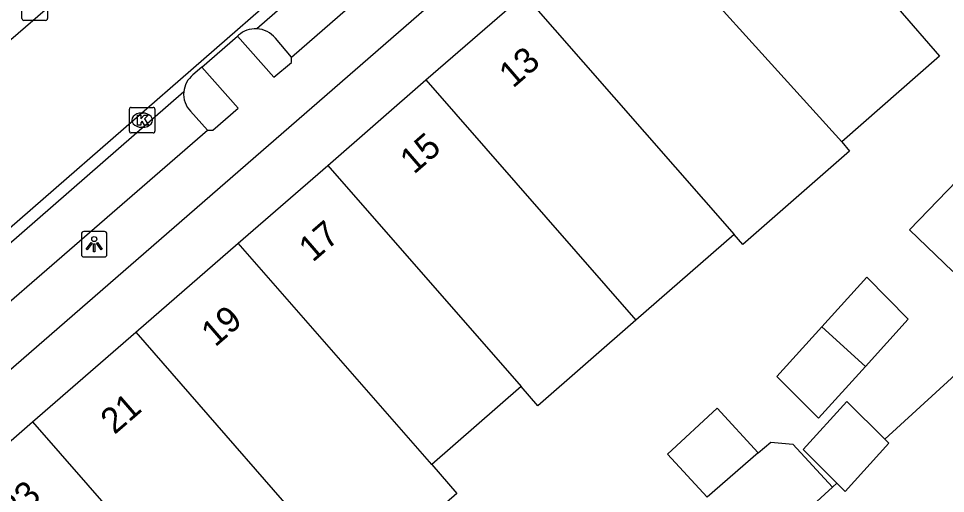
# Model space of a CAD drawing. Extents: x 161882 to 162509, y 381687 to 382379.
# Drawn here: x 162050.81 to 162087.09, y 382091.32 to 382109.92 of the extents above; entities that cross this region are included whole.
import ezdxf

# ---------------------------------------------------------------- set-up
doc = ezdxf.new("R2010")
doc.units = 0
for name, color, linetype in [('IMGEO_Erf', 7, 'Continuous'), ('IMGEO_Kolk', 7, 'Continuous'), ('IMGEO_Lichtpunt', 7, 'Continuous'), ('IMGEO_Pand', 7, 'Continuous'), ('IMGEO_Pand_nummerreeks', 7, 'Continuous'), ('IMGEO_Parkeervlak_open', 7, 'Continuous'), ('IMGEO_Rijbaan_lokaal_open', 7, 'Continuous'), ('IMGEO_Voetpad_open', 7, 'Continuous')]:
    doc.layers.add(name, color=color, linetype=linetype)

msp = doc.modelspace()

# ---------------------------------------------------------------- linework, layer by layer
at = {"layer": 'IMGEO_Erf'}
for points in [[(162084.713, 382093.447), (162093.161, 382101.174)], [(162082.663, 382091.572), (162082.836, 382091.728)]]:
    msp.add_lwpolyline(points, dxfattribs=at)
at = {"layer": 'IMGEO_Kolk'}
for p, q in [((162050.944, 382109.925), (162050.944, 382110.777)), ((162051.945, 382110.777), (162051.945, 382109.925)), ((162051.871, 382109.851), (162051.019, 382109.851)), ((162055.147, 382105.518), (162055.147, 382106.37)), ((162055.222, 382106.444), (162056.074, 382106.444)), ((162055.635, 382106.224), (162055.66, 382106.224)), ((162056.148, 382106.37), (162056.148, 382105.518)), ((162055.658, 382105.664), (162055.633, 382105.664)), ((162056.074, 382105.444), (162055.222, 382105.444))]:
    msp.add_line(p, q, dxfattribs=at)
for points in [[(162050.944, 382109.925), (162050.944, 382110.777)], [(162051.945, 382110.777), (162051.945, 382109.925)], [(162051.871, 382109.851), (162051.019, 382109.851)], [(162055.147, 382105.518), (162055.147, 382106.37)], [(162055.222, 382106.444), (162056.074, 382106.444)], [(162056.148, 382106.37), (162056.148, 382105.518)], [(162055.468, 382106.144), (162055.591, 382106.144), (162055.591, 382105.993), (162055.721, 382106.144), (162055.885, 382106.144), (162055.739, 382105.993), (162055.892, 382105.744), (162055.74, 382105.744), (162055.655, 382105.908), (162055.591, 382105.841), (162055.591, 382105.744), (162055.468, 382105.744), (162055.468, 382106.144)], [(162056.074, 382105.444), (162055.222, 382105.444)]]:
    msp.add_lwpolyline(points, dxfattribs=at)
for centre, start, end in [((162051.021, 382109.927), 181.552, 268.448), ((162051.021, 382109.927), 181.552, 268.448), ((162051.869, 382109.927), 271.552, 358.448), ((162051.869, 382109.927), 271.552, 358.448), ((162055.224, 382106.368), 91.552, 178.448), ((162055.224, 382106.368), 91.552, 178.448), ((162056.072, 382106.368), 1.552, 88.448), ((162056.072, 382106.368), 1.552, 88.448), ((162055.224, 382105.52), 181.552, 268.448), ((162055.224, 382105.52), 181.552, 268.448), ((162056.072, 382105.52), 271.552, 358.448), ((162056.072, 382105.52), 271.552, 358.448)]:
    msp.add_arc(centre, 0.0765, start, end, dxfattribs=at)
for centre, major_axis, ratio, start_param, end_param in [((162055.634, 382105.944), (-0.387, 0.002), 0.722429, 4.712389, 7.853982), ((162055.659, 382105.944), (-0.39, 0.002), 0.717154, 1.570796, 4.712389)]:
    msp.add_ellipse(centre, major_axis=major_axis, ratio=ratio, start_param=start_param, end_param=end_param, dxfattribs=at)
at = {"layer": 'IMGEO_Lichtpunt'}
for p, q in [((162053.274, 382101.487), (162053.274, 382100.68)), ((162053.274, 382101.487), (162053.274, 382100.68)), ((162054.176, 382101.582), (162053.368, 382101.582)), ((162054.176, 382101.582), (162053.368, 382101.582)), ((162054.27, 382100.68), (162054.27, 382101.487)), ((162054.27, 382100.68), (162054.27, 382101.487)), ((162053.368, 382100.586), (162054.176, 382100.586)), ((162053.368, 382100.586), (162054.176, 382100.586))]:
    msp.add_line(p, q, dxfattribs=at)
for points in [[(162053.648, 382101.151), (162053.687, 382101.123), (162053.499, 382100.861), (162053.461, 382100.888), (162053.648, 382101.151)], [(162053.86, 382101.123), (162053.898, 382101.15), (162054.085, 382100.888), (162054.046, 382100.86), (162053.86, 382101.123)], [(162053.75, 382101.103), (162053.797, 382101.103), (162053.797, 382100.781), (162053.75, 382100.781), (162053.75, 382101.103)]]:
    msp.add_lwpolyline(points, dxfattribs=at)
msp.add_circle((162053.773, 382101.285), 0.0994, dxfattribs=at)
for centre, start, end in [((162053.368, 382101.487), 90, 180), ((162053.368, 382101.487), 90, 180), ((162054.176, 382101.487), 0, 90), ((162054.176, 382101.487), 0, 90), ((162053.368, 382100.68), 180, 270), ((162053.368, 382100.68), 180, 270), ((162054.176, 382100.68), 270, 0), ((162054.176, 382100.68), 270, 360)]:
    msp.add_arc(centre, 0.0946, start, end, dxfattribs=at)
at = {"layer": 'IMGEO_Pand'}
for points in [[(162074.647, 382114.382), (162083.028, 382105.097)], [(162066.755, 382107.518), (162070.6, 382110.862)], [(162070.6, 382110.862), (162078.812, 382101.467)], [(162085.22, 382110.331), (162086.856, 382108.447), (162083.028, 382105.097)], [(162062.911, 382104.174), (162066.755, 382107.518)], [(162066.755, 382107.518), (162074.973, 382098.113)], [(162083.028, 382105.097), (162083.336, 382104.728), (162079.152, 382101.078), (162078.812, 382101.467)], [(162059.405, 382101.124), (162062.911, 382104.174)], [(162062.911, 382104.174), (162070.479, 382095.507)], [(162085.684, 382101.653), (162087.535, 382103.563), (162089.21, 382101.917), (162087.371, 382100.019), (162085.684, 382101.653)], [(162055.4, 382097.641), (162059.405, 382101.124)], [(162066.981, 382092.451), (162059.405, 382101.124)], [(162078.812, 382101.467), (162074.973, 382098.113)], [(162082.251, 382097.846), (162084.014, 382099.788), (162085.631, 382098.148), (162083.954, 382096.299)], [(162074.973, 382098.113), (162071.133, 382094.758), (162070.479, 382095.507)], [(162083.954, 382096.299), (162082.122, 382094.277), (162080.487, 382095.903), (162082.251, 382097.846)], [(162082.251, 382097.846), (162083.954, 382096.299)], [(162051.36, 382094.127), (162055.4, 382097.641)], [(162055.4, 382097.641), (162063.941, 382087.819)], [(162070.479, 382095.507), (162066.981, 382092.451)], [(162077.765, 382091.172), (162076.207, 382092.866), (162078.156, 382094.66), (162079.764, 382092.912)], [(162082.836, 382091.728), (162081.514, 382093.042), (162083.223, 382094.928), (162084.713, 382093.447)], [(162058.933, 382085.442), (162055.177, 382082.169), (162055.093, 382082.095), (162054.473, 382082.858), (162054.137, 382083.272), (162047.556, 382090.818), (162051.36, 382094.127)], [(162051.36, 382094.127), (162058.933, 382085.442)], [(162082.836, 382091.728), (162083.164, 382091.402), (162084.873, 382093.288), (162084.713, 382093.447)], [(162079.764, 382092.912), (162077.765, 382091.172)], [(162066.981, 382092.451), (162067.968, 382091.321), (162063.941, 382087.819)]]:
    msp.add_lwpolyline(points, dxfattribs=at)
at = {"layer": 'IMGEO_Parkeervlak_open'}
for points in [[(162061.499, 382108.414), (162060.865, 382109.155)], [(162058.2, 382105.55), (162057.542, 382106.291)]]:
    msp.add_lwpolyline(points, dxfattribs=at)
for centre, radius, start, end in [((162060.088, 382108.523), 1.002, 39.1021, 87.4555), ((162058.243, 382106.961), 0.97, 174.7037, 223.742)]:
    msp.add_arc(centre, radius, start, end, dxfattribs=at)
at = {"layer": 'IMGEO_Rijbaan_lokaal_open'}
for points in [[(162089.5, 382135.76), (162042.331, 382094.626), (162042.637, 382094.281)], [(162089.765, 382135.352), (162060.132, 382109.524)], [(162037.509, 382098.473), (162037.797, 382098.117), (162062.239, 382119.267), (162068.499, 382124.843), (162080.253, 382135.078)], [(162057.984, 382108.023), (162059.375, 382109.235)], [(162059.416, 382109.27), (162059.375, 382109.235)], [(162057.984, 382108.023), (162057.635, 382107.718)], [(162057.277, 382107.051), (162042.637, 382094.281)]]:
    msp.add_lwpolyline(points, dxfattribs=at)
for centre, radius, start, end in [((162060.086, 382108.517), 1.008, 87.3888, 131.6754), ((162058.24, 382106.964), 0.967, 128.7268, 174.8255)]:
    msp.add_arc(centre, radius, start, end, dxfattribs=at)
at = {"layer": 'IMGEO_Voetpad_open'}
for points in [[(162094.812, 382134.731), (162045.016, 382091.412)], [(162061.499, 382108.414), (162090.927, 382134.045), (162090.608, 382134.346), (162090.308, 382134.665)], [(162059.375, 382109.235), (162060.797, 382107.623), (162061.496, 382108.207), (162061.499, 382108.414)], [(162058.2, 382105.55), (162058.417, 382105.55), (162059.407, 382106.418), (162057.984, 382108.023)], [(162043.757, 382093.013), (162058.2, 382105.55)], [(162079.764, 382092.912), (162080.249, 382093.335), (162081.119, 382093.259), (162082.663, 382091.572)], [(162066.905, 382077.16), (162082.663, 382091.572)]]:
    msp.add_lwpolyline(points, dxfattribs=at)

# ---------------------------------------------------------------- texts
at = {"layer": 'IMGEO_Pand_nummerreeks'}
for s, p in [('13', (162070.161, 382107.171)), ('15', (162066.284, 382103.798)), ('17', (162062.323, 382100.353)), ('19', (162058.506, 382097.033)), ('21', (162054.565, 382093.605)), ('23', (162050.623, 382090.176))]:
    msp.add_text(s, height=1, rotation=40.8175, dxfattribs=at).set_placement(p)

doc.saveas('drawing.dxf')
